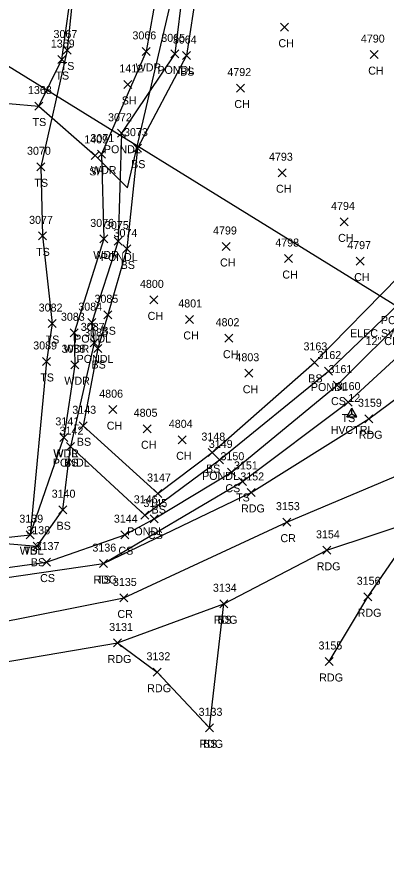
# Model space of a CAD drawing. Extents: x 49137 to 50946, y 9590 to 10709.
# Drawn here: x 50085.1 to 50177.5, y 9595.1 to 9806.1 of the extents above; entities that cross this region are included whole.
import ezdxf

# ---------------------------------------------------------------- set-up
doc = ezdxf.new("R2010")
doc.units = 0
for name, color, linetype in [('C_A', 7, 'Continuous'), ('C_I', 7, 'Continuous'), ('CPSM', 7, 'Continuous'), ('D_C', 7, 'Continuous'), ('DCP', 7, 'Continuous'), ('L_A', 7, 'Continuous'), ('L_I', 7, 'Continuous'), ('L_TIC', 7, 'Continuous'), ('LAWA', 7, 'Continuous'), ('LAWE', 7, 'Continuous'), ('LELB', 7, 'Continuous'), ('LSOGP', 7, 'Continuous'), ('P_A', 7, 'Continuous'), ('P_I', 7, 'Continuous'), ('P_TIC', 7, 'Continuous'), ('PEU', 7, 'Continuous'), ('PRC', 7, 'Continuous'), ('U_C', 7, 'Continuous')]:
    doc.layers.add(name, color=color, linetype=linetype)

msp = doc.modelspace()

# ---------------------------------------------------------------- linework, layer by layer
at = {"layer": 'CPSM'}
for p, q in [((50167.64, 9706.16), (50168.89, 9708.33)), ((50170.14, 9706.16), (50168.89, 9708.33)), ((50168.89, 9706.88), (50168.89, 9708.33)), ((50167.64, 9706.16), (50168.89, 9706.88)), ((50167.64, 9706.16), (50170.14, 9706.16)), ((50168.89, 9706.88), (50168.89, 9706.88)), ((50168.89, 9706.88), (50170.14, 9706.16))]:
    msp.add_line(p, q, dxfattribs=at)
at = {"layer": 'DCP'}
msp.add_lwpolyline([(49941.69, 9827.48), (50059.34, 9808.37), (50181.4, 9733.09), (50281.74, 9743.29), (50422.72, 9892.52), (50122.34, 10663.61), (50179.93, 10552.61), (50179.64, 10394.45), (50122.34, 10285.07), (50121.56, 10284.35)], dxfattribs=at)
at = {"layer": 'L_TIC'}
for points in [[(50151.03, 9802.55), (50153.03, 9804.55)], [(50153.03, 9802.55), (50151.03, 9804.55)], [(50096.66, 9796.85), (50098.66, 9798.85)], [(50098.66, 9796.85), (50096.66, 9798.85)], [(50116.45, 9796.5), (50118.45, 9798.5)], [(50118.45, 9796.5), (50116.45, 9798.5)], [(50095.35, 9794.46), (50097.35, 9796.46)], [(50097.35, 9794.46), (50095.35, 9796.46)], [(50123.61, 9795.89), (50125.61, 9797.89)], [(50125.61, 9795.89), (50123.61, 9797.89)], [(50126.49, 9795.45), (50128.49, 9797.45)], [(50128.49, 9795.45), (50126.49, 9797.45)], [(50173.48, 9795.7), (50175.48, 9797.7)], [(50175.48, 9795.7), (50173.48, 9797.7)], [(50111.86, 9788.24), (50113.86, 9790.24)], [(50113.86, 9788.24), (50111.86, 9790.24)], [(50140.01, 9787.34), (50142.01, 9789.34)], [(50142.01, 9787.34), (50140.01, 9789.34)], [(50089.63, 9782.84), (50091.63, 9784.84)], [(50091.63, 9782.84), (50089.63, 9784.84)], [(50110.25, 9776.04), (50112.25, 9778.04)], [(50112.25, 9776.04), (50110.25, 9778.04)], [(50105.28, 9770.82), (50107.28, 9772.82)], [(50107.28, 9770.82), (50105.28, 9772.82)], [(50114.24, 9772.32), (50116.24, 9774.32)], [(50116.24, 9772.32), (50114.24, 9774.32)], [(50103.73, 9770.51), (50105.73, 9772.51)], [(50105.73, 9770.51), (50103.73, 9772.51)], [(50090.08, 9767.66), (50092.08, 9769.66)], [(50092.08, 9767.66), (50090.08, 9769.66)], [(50150.42, 9766.17), (50152.42, 9768.17)], [(50152.42, 9766.17), (50150.42, 9768.17)], [(50165.95, 9753.88), (50167.95, 9755.88)], [(50167.95, 9753.88), (50165.95, 9755.88)], [(50090.51, 9750.39), (50092.51, 9752.39)], [(50092.51, 9750.39), (50090.51, 9752.39)], [(50105.85, 9749.63), (50107.85, 9751.63)], [(50107.85, 9749.63), (50105.85, 9751.63)], [(50109.47, 9749.09), (50111.47, 9751.09)], [(50111.47, 9749.09), (50109.47, 9751.09)], [(50136.43, 9747.74), (50138.43, 9749.74)], [(50138.43, 9747.74), (50136.43, 9749.74)], [(50111.63, 9747.12), (50113.63, 9749.12)], [(50113.63, 9747.12), (50111.63, 9749.12)], [(50152, 9744.72), (50154, 9746.72)], [(50154, 9744.72), (50152, 9746.72)], [(50169.98, 9744.08), (50171.98, 9746.08)], [(50171.98, 9744.08), (50169.98, 9746.08)], [(50118.32, 9734.39), (50120.32, 9736.39)], [(50120.32, 9734.39), (50118.32, 9736.39)], [(50106.86, 9730.67), (50108.86, 9732.67)], [(50108.86, 9730.67), (50106.86, 9732.67)], [(50092.9, 9728.47), (50094.9, 9730.47)], [(50094.9, 9728.47), (50092.9, 9730.47)], [(50102.82, 9728.7), (50104.82, 9730.7)], [(50104.82, 9728.7), (50102.82, 9730.7)], [(50127.24, 9729.5), (50129.24, 9731.5)], [(50129.24, 9729.5), (50127.24, 9731.5)], [(50098.47, 9726.17), (50100.47, 9728.17)], [(50100.47, 9726.17), (50098.47, 9728.17)], [(50137.15, 9724.81), (50139.15, 9726.81)], [(50139.15, 9724.81), (50137.15, 9726.81)], [(50103.43, 9723.64), (50105.43, 9725.64)], [(50105.43, 9723.64), (50103.43, 9725.64)], [(50104.33, 9722.23), (50106.33, 9724.23)], [(50106.33, 9722.23), (50104.33, 9724.23)], [(50091.55, 9719), (50093.55, 9721)], [(50093.55, 9719), (50091.55, 9721)], [(50098.61, 9718.17), (50100.61, 9720.17)], [(50100.61, 9718.17), (50098.61, 9720.17)], [(50158.53, 9718.77), (50160.53, 9720.77)], [(50160.53, 9718.77), (50158.53, 9720.77)], [(50142.11, 9716.05), (50144.11, 9718.05)], [(50144.11, 9716.05), (50142.11, 9718.05)], [(50162.01, 9716.6), (50164.01, 9718.6)], [(50164.01, 9716.6), (50162.01, 9718.6)], [(50164.23, 9713.09), (50166.23, 9715.09)], [(50166.23, 9713.09), (50164.23, 9715.09)], [(50166.92, 9708.84), (50168.92, 9710.84)], [(50168.92, 9708.84), (50166.92, 9710.84)], [(50108.1, 9706.95), (50110.1, 9708.95)], [(50110.1, 9706.95), (50108.1, 9708.95)], [(50100.67, 9702.92), (50102.67, 9704.92)], [(50102.67, 9702.92), (50100.67, 9704.92)], [(50116.66, 9702.17), (50118.66, 9704.17)], [(50118.66, 9702.17), (50116.66, 9704.17)], [(50095.85, 9700.02), (50097.85, 9702.02)], [(50097.85, 9700.02), (50095.85, 9702.02)], [(50095.85, 9700.02), (50097.85, 9702.02)], [(50097.85, 9700.02), (50095.85, 9702.02)], [(50125.45, 9699.41), (50127.45, 9701.41)], [(50127.45, 9699.41), (50125.45, 9701.41)], [(50097.48, 9697.71), (50099.48, 9699.71)], [(50099.48, 9697.71), (50097.48, 9699.71)], [(50097.48, 9697.71), (50099.48, 9699.71)], [(50099.48, 9697.71), (50097.48, 9699.71)], [(50132.96, 9696.22), (50134.96, 9698.22)], [(50134.96, 9696.22), (50132.96, 9698.22)], [(50134.81, 9694.39), (50136.81, 9696.39)], [(50136.81, 9694.39), (50134.81, 9696.39)], [(50137.81, 9691.31), (50139.81, 9693.31)], [(50139.81, 9691.31), (50137.81, 9693.31)], [(50140.52, 9689.01), (50142.52, 9691.01)], [(50142.52, 9689.01), (50140.52, 9691.01)], [(50119.36, 9685.99), (50121.36, 9687.99)], [(50121.36, 9685.99), (50119.36, 9687.99)], [(50095.59, 9681.94), (50097.59, 9683.94)], [(50097.59, 9681.94), (50095.59, 9683.94)], [(50116.09, 9680.54), (50118.09, 9682.54)], [(50118.09, 9680.54), (50116.09, 9682.54)], [(50118.45, 9679.62), (50120.45, 9681.62)], [(50120.45, 9679.62), (50118.45, 9681.62)], [(50087.42, 9675.7), (50089.42, 9677.7)], [(50089.42, 9675.7), (50087.42, 9677.7)], [(50087.42, 9675.7), (50089.42, 9677.7)], [(50089.42, 9675.7), (50087.42, 9677.7)], [(50111.07, 9675.7), (50113.07, 9677.7)], [(50113.07, 9675.7), (50111.07, 9677.7)], [(50089.16, 9672.81), (50091.16, 9674.81)], [(50091.16, 9672.81), (50089.16, 9674.81)], [(50091.49, 9668.85), (50093.49, 9670.85)], [(50093.49, 9668.85), (50091.49, 9670.85)], [(50105.75, 9668.47), (50107.75, 9670.47)], [(50107.75, 9668.47), (50105.75, 9670.47)], [(50135.83, 9658.43), (50137.83, 9660.43)], [(50137.83, 9658.43), (50135.83, 9660.43)], [(50132.25, 9627.42), (50134.25, 9629.42)], [(50134.25, 9627.42), (50132.25, 9629.42)]]:
    msp.add_lwpolyline(points, dxfattribs=at)
at = {"layer": 'LAWA'}
for points in [[(50120.23, 9813.02), (50117.45, 9797.5), (50106.28, 9771.82), (50106.85, 9750.63), (50099.47, 9727.17), (50099.61, 9719.17), (50096.85, 9701.02)], [(50014.58, 9702.26), (50039.25, 9694.43), (50057.47, 9686.03), (50059.19, 9683.38), (50066.6, 9684.8), (50067.1, 9678.81), (50060, 9674.6), (50065.38, 9669.03), (50074.52, 9675.19), (50088.42, 9676.7), (50096.85, 9701.02)]]:
    msp.add_lwpolyline(points, dxfattribs=at)
at = {"layer": 'LAWE'}
msp.add_lwpolyline([(50126.73, 9813.77), (50124.61, 9796.89), (50111.25, 9777.04), (50110.47, 9750.09), (50103.82, 9729.7), (50104.43, 9724.64), (50098.48, 9698.71), (50117.09, 9681.54), (50135.81, 9695.39), (50163.01, 9717.6), (50180.53, 9734.32), (50190.61, 9745.36), (50201.6, 9744.39), (50218.67, 9763.18), (50226.18, 9771.82), (50238.61, 9779.61), (50252.96, 9798.03), (50263.09, 9822.8), (50257.66, 9841.25), (50250.32, 9860.86)], dxfattribs=at)
at = {"layer": 'LELB'}
for points in [[(50090.63, 9783.84), (50096.35, 9795.46), (50100.48, 9825.54), (50112.99, 9856.16), (50104.34, 9875.01)], [(49989.46, 9641.11), (50017.53, 9654.36), (50065.13, 9666.04), (50092.49, 9669.85), (50112.07, 9676.7), (50119.45, 9680.62), (50138.81, 9692.31), (50165.23, 9714.09), (50183.65, 9732.38), (50193.22, 9733.51), (50224.55, 9761.7), (50242.13, 9777.02), (50256.35, 9790.62), (50269.01, 9813.23), (50267.22, 9836.46), (50262.07, 9851.46), (50256.24, 9864.61)], [(50130.08, 9813.38), (50127.49, 9796.45), (50115.24, 9773.32), (50112.63, 9748.12), (50107.86, 9731.67), (50105.33, 9723.23), (50101.67, 9703.92), (50120.36, 9686.99), (50133.96, 9697.22), (50159.53, 9719.77), (50180.67, 9741.2), (50186.56, 9749.96), (50198.54, 9748.57), (50219.91, 9767.49), (50235.59, 9782.92), (50251.48, 9801.83), (50259.82, 9821.36), (50255.17, 9839.31), (50246.31, 9858.9)], [(50106.75, 9669.47), (50141.52, 9690.01), (50167.92, 9709.84), (50186.51, 9726.93), (50196.39, 9730.26), (50230.66, 9759.7), (50246.59, 9773.44), (50261.12, 9785.36), (50277.47, 9801.65), (50284.03, 9806.08), (50295.89, 9825.75), (50301.66, 9836.3), (50304.52, 9848.49)], [(50099.7, 9817.32), (50097.66, 9797.85), (50091.08, 9768.66), (50091.51, 9751.39), (50093.9, 9729.47), (50092.55, 9720), (50088.42, 9676.7)], [(49939.46, 9612.66), (49989.1, 9640.98), (50014.43, 9659.61), (50038.73, 9676.4), (50057.47, 9686.03), (50068.89, 9688.77), (50074.52, 9675.19), (50090.16, 9673.81), (50096.59, 9682.94), (50098.48, 9698.71)], [(50133.25, 9628.42), (50136.83, 9659.43)]]:
    msp.add_lwpolyline(points, dxfattribs=at)
at = {"layer": 'LSOGP'}
msp.add_lwpolyline([(49755.15, 9779.76), (49800.92, 9796.37), (49846.88, 9798.73), (49883.29, 9814.53), (49941.82, 9793.29), (49953.02, 9787.37), (49967.5, 9785.27), (49973.48, 9780.68), (49984.2, 9774.21), (50003.83, 9766.28), (50024.54, 9762.42), (50047.5, 9786.77), (50075.33, 9785.18), (50090.63, 9783.84), (50104.73, 9771.51), (50112.8, 9763.41), (50118.43, 9787.61), (50123.54, 9809.37), (50149.22, 9831.22), (50159.79, 9836.35), (50172.36, 9837.78), (50185.48, 9838.52)], dxfattribs=at)
at = {"layer": 'P_TIC'}
for points in [[(50172.12, 9704.67), (50174.12, 9706.67)], [(50174.12, 9704.67), (50172.12, 9706.67)], [(50142.68, 9686.26), (50144.68, 9688.26)], [(50144.68, 9686.26), (50142.68, 9688.26)], [(50151.59, 9678.83), (50153.59, 9680.83)], [(50153.59, 9678.83), (50151.59, 9680.83)], [(50161.6, 9671.79), (50163.6, 9673.79)], [(50163.6, 9671.79), (50161.6, 9673.79)], [(50105.75, 9668.47), (50107.75, 9670.47)], [(50107.75, 9668.47), (50105.75, 9670.47)], [(50110.82, 9659.88), (50112.82, 9661.88)], [(50112.82, 9659.88), (50110.82, 9661.88)], [(50171.84, 9660.18), (50173.84, 9662.18)], [(50173.84, 9660.18), (50171.84, 9662.18)], [(50135.83, 9658.43), (50137.83, 9660.43)], [(50137.83, 9658.43), (50135.83, 9660.43)], [(50109.31, 9648.63), (50111.31, 9650.63)], [(50111.31, 9648.63), (50109.31, 9650.63)], [(50109.31, 9648.63), (50111.31, 9650.63)], [(50111.31, 9648.63), (50109.31, 9650.63)], [(50162.23, 9644), (50164.23, 9646)], [(50164.23, 9644), (50162.23, 9646)], [(50119.22, 9641.31), (50121.22, 9643.31)], [(50121.22, 9641.31), (50119.22, 9643.31)], [(50132.25, 9627.42), (50134.25, 9629.42)], [(50134.25, 9627.42), (50132.25, 9629.42)]]:
    msp.add_lwpolyline(points, dxfattribs=at)
at = {"layer": 'PEU'}
for points in [[(49941.83, 9610.06), (49990.09, 9639.04), (50024.75, 9652.6), (50065.89, 9663.6), (50106.75, 9669.47), (50143.68, 9687.26), (50173.12, 9705.67), (50199.31, 9725.1), (50238.44, 9758.01), (50268.02, 9782.89), (50296.91, 9803.77), (50321.98, 9815.49), (50335.39, 9819.52), (50365.78, 9821.11), (50382.81, 9823.36), (50421.32, 9824.61), (50445.25, 9815.6), (50461.95, 9809.8), (50483.11, 9806.63), (50497.86, 9807.55), (50514.33, 9805.13), (50518.4, 9805.51), (50536.96, 9801.1)], [(49951.36, 9595.1), (49993.95, 9620.08), (50032.52, 9634.52), (50070.13, 9642.85), (50110.31, 9649.63), (50136.83, 9659.43), (50162.6, 9672.79), (50186.3, 9680.66), (50215.19, 9706.2), (50254.35, 9742.89), (50280.35, 9765.57), (50308.81, 9786.73), (50329.55, 9795.84), (50345.01, 9798.03), (50408.65, 9796.86), (50440.44, 9793.25)], [(50163.23, 9645), (50172.84, 9661.18), (50186.3, 9680.66)], [(50110.31, 9649.63), (50120.22, 9642.31), (50133.25, 9628.42)]]:
    msp.add_lwpolyline(points, dxfattribs=at)
at = {"layer": 'PRC'}
msp.add_lwpolyline([(49946.14, 9603.32), (49990.57, 9628.34), (50029.06, 9644.26), (50067.71, 9652.16), (50111.82, 9660.88), (50152.59, 9679.83), (50181.44, 9691.98), (50206.17, 9716.71), (50246.84, 9750.25), (50275.55, 9774.21), (50303.89, 9794.63), (50325.93, 9804.02), (50352.75, 9808.7), (50411.41, 9807.82), (50440.83, 9805.17), (50459.62, 9800.88), (50480.38, 9795.99)], dxfattribs=at)

# ---------------------------------------------------------------- texts
at = {"layer": 'C_A'}
msp.add_text('HVCTRL', height=2, dxfattribs=at).set_placement((50163.58, 9701.88))
at = {"layer": 'C_I'}
msp.add_text('12', height=2, dxfattribs=at).set_placement((50167.99, 9709.88))
at = {"layer": 'D_C'}
msp.add_text('12" CIP INLET', height=2, dxfattribs=at).set_placement((50172.31, 9724.09))
at = {"layer": 'L_A'}
for s, p in [('CH', (50150.52, 9798.55)), ('TS', (50096.07, 9792.85)), ('WDR', (50114.82, 9792.5)), ('PONDL', (50120.24, 9791.89)), ('CH', (50172.97, 9791.7)), ('TS', (50094.76, 9790.46)), ('BS', (50125.94, 9791.45)), ('SH', (50111.34, 9784.24)), ('CH', (50139.49, 9783.34)), ('TS', (50089.04, 9778.84)), ('PONDL', (50106.87, 9772.04)), ('SH', (50103.22, 9766.51)), ('WDR', (50103.64, 9766.82)), ('BS', (50113.68, 9768.32)), ('TS', (50089.49, 9763.66)), ('CH', (50149.91, 9762.17)), ('CH', (50165.44, 9749.88)), ('TS', (50089.92, 9746.39)), ('WDR', (50104.21, 9745.63)), ('PONDL', (50106.1, 9745.09)), ('CH', (50135.92, 9743.74)), ('BS', (50111.07, 9743.12)), ('CH', (50151.49, 9740.72)), ('CH', (50169.47, 9740.08)), ('CH', (50117.8, 9730.39)), ('PONDL', (50176.15, 9729.32)), ('BS', (50106.3, 9726.67)), ('TS', (50092.31, 9724.47)), ('PONDL', (50099.44, 9724.7)), ('CH', (50126.73, 9725.5)), ('WDR', (50096.83, 9722.17)), ('CH', (50136.64, 9720.81)), ('PONDL', (50100.05, 9719.64)), ('BS', (50103.77, 9718.23)), ('TS', (50090.96, 9715)), ('WDR', (50096.98, 9714.17)), ('BS', (50157.97, 9714.77)), ('CH', (50141.6, 9712.05)), ('PONDL', (50158.63, 9712.6)), ('CS', (50163.67, 9709.09)), ('TS', (50166.33, 9704.84)), ('CH', (50107.59, 9702.95)), ('BS', (50100.11, 9698.92)), ('CH', (50116.15, 9698.17)), ('WDR', (50094.21, 9696.02)), ('WDL', (50094.27, 9696.02)), ('CH', (50124.94, 9695.41)), ('PONDL', (50094.1, 9693.71)), ('BS', (50096.92, 9693.71)), ('BS', (50132.4, 9692.22)), ('PONDL', (50131.43, 9690.39)), ('CS', (50137.25, 9687.31)), ('TS', (50139.93, 9685.01)), ('BS', (50118.8, 9681.99)), ('BS', (50095.03, 9677.94)), ('PONDL', (50112.71, 9676.54)), ('CS', (50117.89, 9675.62)), ('WDL', (50085.84, 9671.7)), ('TS', (50086.83, 9671.7)), ('CS', (50110.51, 9671.7)), ('BS', (50088.6, 9668.81)), ('CS', (50090.93, 9664.85)), ('TS', (50105.16, 9664.47)), ('BS', (50135.27, 9654.43)), ('BS', (50131.69, 9623.42))]:
    msp.add_text(s, height=2, dxfattribs=at).set_placement(p)
at = {"layer": 'L_I'}
for s, p in [('3067', (50094.27, 9800.85)), ('3066', (50114.01, 9800.5)), ('1369', (50093.6, 9798.46)), ('3065', (50121.23, 9799.89)), ('3064', (50124.11, 9799.45)), ('4790', (50171.14, 9799.7)), ('1412', (50110.73, 9792.24)), ('4792', (50137.75, 9791.34)), ('1368', (50087.89, 9786.84)), ('3072', (50107.91, 9780.04)), ('3071', (50103.5, 9774.82)), ('3073', (50111.9, 9776.32)), ('1409', (50101.95, 9774.51)), ('3070', (50087.65, 9771.66)), ('4793', (50148.16, 9770.17)), ('4794', (50163.69, 9757.88)), ('3077', (50088.17, 9754.39)), ('3076', (50103.46, 9753.63)), ('3075', (50107.14, 9753.09)), ('4799', (50134.17, 9751.74)), ('3074', (50109.29, 9751.12)), ('4798', (50149.74, 9748.72)), ('4797', (50167.72, 9748.08)), ('4800', (50115.89, 9738.39)), ('3084', (50100.48, 9732.7)), ('3085', (50104.52, 9734.67)), ('4801', (50125.47, 9733.5)), ('3082', (50090.57, 9732.47)), ('3083', (50096.13, 9730.17)), ('4802', (50134.81, 9728.81)), ('3087', (50101.09, 9727.64)), ('3086', (50101.94, 9726.23)), ('3089', (50089.2, 9723)), ('3088', (50096.27, 9722.17)), ('3163', (50156.79, 9722.77)), ('4803', (50139.77, 9720.05)), ('3162', (50160.27, 9720.6)), ('3161', (50163.05, 9717.09)), ('3160', (50165.09, 9712.84)), ('4806', (50105.71, 9710.95)), ('3143', (50098.98, 9706.92)), ('4805', (50114.32, 9706.17)), ('3141', (50094.73, 9704.02)), ('3141', (50094.73, 9704.02)), ('4804', (50123.11, 9703.41)), ('3142', (50095.79, 9701.71)), ('3142', (50095.79, 9701.71)), ('3148', (50131.26, 9700.22)), ('3149', (50133.11, 9698.39)), ('3150', (50136.03, 9695.31)), ('3151', (50139.4, 9693.01)), ('3147', (50117.67, 9689.99)), ('3140', (50093.81, 9685.94)), ('3146', (50114.34, 9684.54)), ('3145', (50116.76, 9683.62)), ('3139', (50085.72, 9679.7)), ('3139', (50085.72, 9679.7)), ('3144', (50109.37, 9679.7)), ('3138', (50087.47, 9676.81)), ('3137', (50089.79, 9672.85)), ('3136', (50104, 9672.47)), ('3134', (50134.14, 9662.43)), ('3133', (50130.56, 9631.42))]:
    msp.add_text(s, height=2, dxfattribs=at).set_placement(p)
at = {"layer": 'P_A'}
for s, p in [('RDG', (50170.61, 9700.67)), ('RDG', (50141.17, 9682.26)), ('CR', (50151.02, 9674.83)), ('RDG', (50160.09, 9667.79)), ('RDG', (50104.24, 9664.47)), ('CR', (50110.25, 9655.88)), ('RDG', (50170.33, 9656.18)), ('RDG', (50134.32, 9654.43)), ('RDG', (50107.8, 9644.63)), ('RDG', (50107.8, 9644.63)), ('RDG', (50160.72, 9640)), ('RDG', (50117.71, 9637.31)), ('RDG', (50130.74, 9623.42))]:
    msp.add_text(s, height=2, dxfattribs=at).set_placement(p)
at = {"layer": 'P_I'}
for s, p in [('3159', (50170.42, 9708.67)), ('3152', (50140.99, 9690.26)), ('3153', (50149.9, 9682.83)), ('3154', (50159.91, 9675.79)), ('3136', (50104, 9672.47)), ('3135', (50109.13, 9663.88)), ('3156', (50170.1, 9664.18)), ('3134', (50134.14, 9662.43)), ('3131', (50108.19, 9652.63)), ('3131', (50108.19, 9652.63)), ('3155', (50160.54, 9648)), ('3132', (50117.53, 9645.31)), ('3133', (50130.56, 9631.42))]:
    msp.add_text(s, height=2, dxfattribs=at).set_placement(p)
at = {"layer": 'U_C'}
msp.add_text('ELEC SWITCH BOX', height=2, dxfattribs=at).set_placement((50168.43, 9726.05))

doc.saveas('drawing.dxf')
